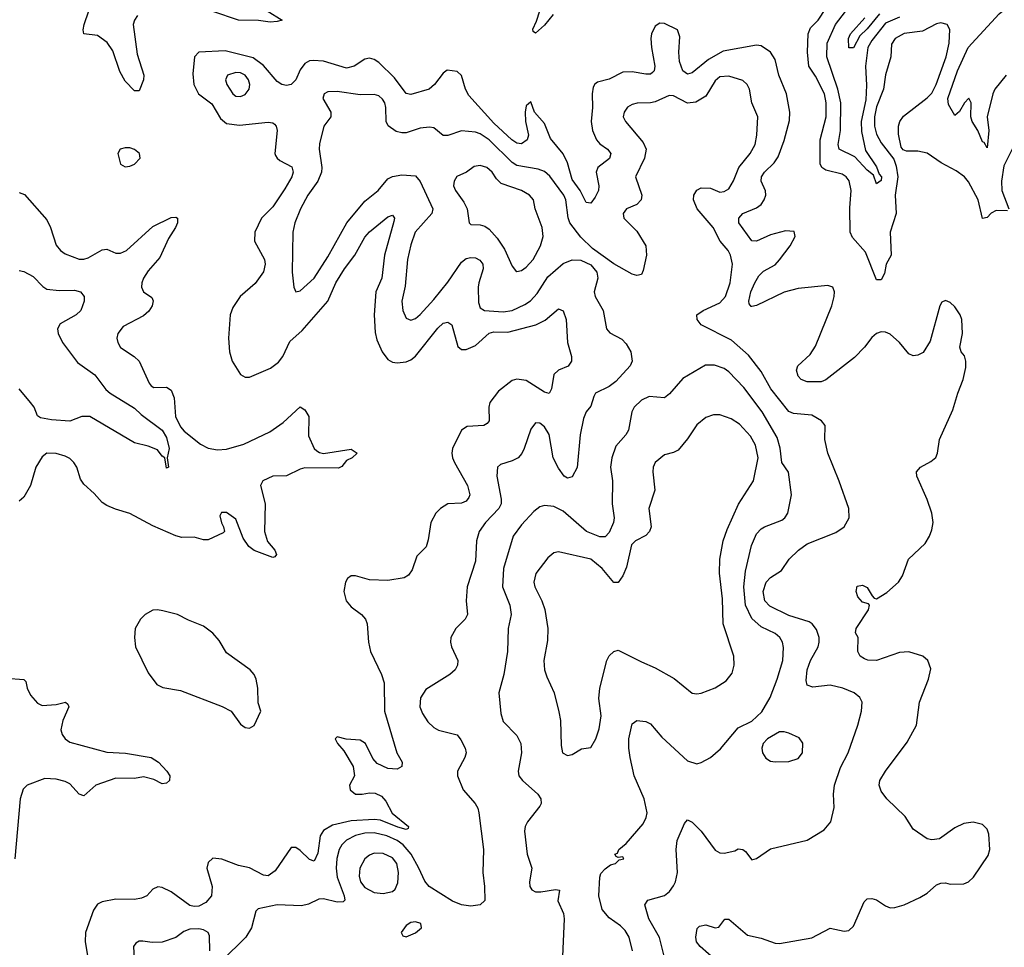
# Model space of a CAD drawing. Header units: inches. Extents: x 1603819 to 1745079, y 385938 to 533966.
# Tile 355 of 561: x 1682812 to 1687085, y 450646 to 454671. Entities that reach past the tile are written whole.
import ezdxf

# ---------------------------------------------------------------- set-up
doc = ezdxf.new("R2010")
doc.units = ezdxf.units.IN
doc.header["$MEASUREMENT"] = 0
doc.layers.add('B6485', color=7, linetype='Continuous')

msp = doc.modelspace()

# ---------------------------------------------------------------- linework, layer by layer
at = {"layer": 'B6485', "color": 5}
for points, elevation in [([(1686630, 454682.5), (1686570, 454656.3), (1686510, 454581.3), (1686493.2, 454550), (1686482.8, 454470), (1686486.7, 454386.7), (1686483.5, 454323.5), (1686463.6, 454230), (1686465.5, 454185.5), (1686483.1, 454103.1), (1686530, 454033.2), (1686541.7, 454001.7), (1686551.6, 453990), (1686550, 453974), (1686530, 453959), (1686517.4, 453997.4), (1686490, 454019), (1686436.1, 454076.1), (1686369, 454110), (1686364.5, 454130), (1686373.9, 454190), (1686375.1, 454310), (1686363, 454370), (1686314.6, 454510), (1686316.7, 454570), (1686352.2, 454650), (1686428.4, 454750)], 360), ([(1687092.4, 454430), (1687043.6, 454370), (1687034.7, 454350), (1687010.4, 454250), (1687017.5, 454190), (1687010, 454116), (1686997.8, 454137.8), (1686990, 454141.1), (1686970.4, 454190.4), (1686945, 454230), (1686939.9, 454250), (1686941.3, 454310), (1686931, 454331), (1686912.4, 454310), (1686890, 454273), (1686870, 454256.2), (1686843.5, 454303.5), (1686840.5, 454330), (1686881.2, 454450), (1686927.8, 454550), (1687063.2, 454696.8), (1687129.9, 454750)], 360), ([(1683324.1, 454690), (1683310.1, 454670), (1683305.2, 454650), (1683322.1, 454522.1), (1683351.5, 454430), (1683349.3, 454410), (1683330, 454363), (1683310, 454363.1), (1683270, 454405), (1683246.5, 454446.5), (1683216.7, 454536.7), (1683192.4, 454572.4), (1683150, 454603.3), (1683090.7, 454610.7), (1683087.7, 454627.7), (1683091.7, 454650), (1683112.6, 454710)], 380), ([(1683886.7, 454710), (1683950.5, 454670), (1683930, 454663), (1683898.8, 454661.2), (1683847.8, 454667.8), (1683762.4, 454670), (1683650, 454707.1)], 380), ([(1685126.7, 454693.3), (1685090, 454647.8), (1685050, 454612.3), (1685040.8, 454620.8), (1685038.7, 454630), (1685055.4, 454664.6), (1685069, 454710)], 380), ([(1687098.7, 453841.3), (1687050, 453843), (1687027.9, 453832.1), (1687010, 453813.6), (1686990, 453809), (1686971.2, 453890), (1686930, 453967.8), (1686912.6, 453990), (1686876, 454016), (1686811.1, 454050), (1686750, 454091.8), (1686710, 454100.3), (1686660.9, 454100.9), (1686646.7, 454106.7), (1686637.8, 454117.8), (1686625.6, 454174.4), (1686626.3, 454210), (1686631.5, 454230), (1686647.1, 454252.9), (1686750, 454331.6), (1686770, 454352.1), (1686789.6, 454390.4), (1686832.5, 454510), (1686845.3, 454570), (1686848.9, 454628.9), (1686836.9, 454650), (1686810, 454657.1), (1686790, 454653.2), (1686730, 454621.5), (1686650, 454610.9), (1686611, 454590), (1686595.2, 454564.8), (1686591.9, 454510), (1686570, 454431.8), (1686560.8, 454370), (1686530, 454293.3), (1686521.1, 454250), (1686522, 454210), (1686530, 454174), (1686550, 454137.7), (1686606.2, 454066.2), (1686616.3, 454036.3), (1686622.7, 453990), (1686611.2, 453910), (1686615.3, 453830), (1686589, 453750), (1686594.7, 453650), (1686572.7, 453610), (1686565.2, 453570), (1686550, 453542.3), (1686530, 453543), (1686483.1, 453663.1), (1686425.8, 453725.8), (1686415.8, 453750), (1686414.4, 453854.4), (1686419.9, 453930), (1686412.3, 453972.3), (1686398.7, 453990), (1686381.3, 454001.3), (1686310, 454017.8), (1686293.8, 454030), (1686285.9, 454045.9), (1686286, 454150), (1686311.5, 454250), (1686311.8, 454310), (1686304, 454350), (1686265.6, 454425.6), (1686236.9, 454470), (1686231, 454530), (1686234.2, 454610), (1686244.2, 454635.8), (1686277.7, 454670), (1686310, 454720.6)], 380), ([(1686543.5, 454696.5), (1686490, 454631.5), (1686458.1, 454601.9), (1686430, 454549.8), (1686409.9, 454549.9), (1686408.5, 454590), (1686417.3, 454610), (1686479.9, 454680.1)], 340), ([(1685873.3, 450553.3), (1685765.1, 450650), (1685749.7, 450670), (1685746.4, 450690), (1685752.3, 450727.7), (1685762.2, 450737.8), (1685790, 450744), (1685830, 450730.3), (1685846.7, 450733.3), (1685872, 450768), (1685890, 450768.4), (1685970, 450699), (1686030, 450685), (1686090, 450663.9), (1686110, 450663.2), (1686250, 450687.8), (1686330, 450728.9), (1686390, 450715.3), (1686410, 450719.5), (1686430, 450738), (1686477, 450843), (1686490, 450855.8), (1686510, 450857.4), (1686530, 450851.7), (1686570, 450825.3), (1686590, 450817.6), (1686610, 450818.7), (1686650, 450830.3), (1686718, 450862), (1686750, 450880.9), (1686790, 450917), (1686810, 450924.9), (1686830, 450926.4), (1686850, 450920.4), (1686910, 450921.3), (1686930, 450930.4), (1686951.6, 450950), (1687015.2, 451044.8), (1687021.5, 451070), (1687017.2, 451137.2), (1687010, 451158), (1686990, 451178.7), (1686950, 451188.4), (1686910, 451183.9), (1686870, 451165.1), (1686803.2, 451116.8), (1686770, 451112.6), (1686750, 451117.4), (1686690, 451159.1), (1686654.1, 451214.1), (1686575.1, 451290), (1686550, 451322.9), (1686542.6, 451350), (1686544.7, 451370), (1686569.7, 451410), (1686664.1, 451535.9), (1686703.5, 451610), (1686717.6, 451710), (1686755.3, 451810), (1686766, 451854), (1686753.3, 451890), (1686730.8, 451910), (1686670, 451927.5), (1686630, 451925.7), (1686530, 451890.9), (1686492.1, 451892.1), (1686478, 451898), (1686459.6, 451910), (1686449.8, 451929.8), (1686451.3, 451990), (1686439.7, 452010), (1686442.2, 452030), (1686495.4, 452110), (1686499.7, 452130), (1686496.3, 452136.3), (1686470, 452143.2), (1686450, 452167.1), (1686442, 452190), (1686447.1, 452212.9), (1686470, 452217.3), (1686490, 452207.8), (1686511.8, 452171.8), (1686520.8, 452160.8), (1686530, 452158.6), (1686574.6, 452185.4), (1686626.3, 452230), (1686642.7, 452257.3), (1686669.7, 452330.3), (1686741.7, 452398.3), (1686760.7, 452430), (1686770, 452458), (1686775.6, 452490), (1686771.1, 452530), (1686750, 452589.4), (1686705.1, 452690), (1686704.2, 452710), (1686720.9, 452730), (1686766.1, 452753.9), (1686788.2, 452771.8), (1686795.1, 452790), (1686804, 452850), (1686862.2, 452977.8), (1686883.5, 453050), (1686907.1, 453110), (1686917.4, 453162.6), (1686917.6, 453190), (1686912.7, 453212.7), (1686898, 453230), (1686891.8, 453250), (1686904.2, 453310), (1686900.3, 453370), (1686893.8, 453390), (1686870, 453425.3), (1686850, 453444.5), (1686830, 453452.6), (1686813.9, 453446.1), (1686805, 453430), (1686763.8, 453276.2), (1686732.9, 453227.2), (1686710, 453215.1), (1686690, 453212.9), (1686670, 453221.5), (1686629.8, 453270), (1686590, 453306.3), (1686570, 453315.7), (1686550, 453316.5), (1686530, 453309.8), (1686510, 453291.9), (1686478.1, 453250), (1686435, 453205), (1686310, 453108.8), (1686290, 453100.4), (1686230, 453099.2), (1686203.6, 453110), (1686190, 453125.1), (1686182.7, 453150), (1686188.6, 453170), (1686242.1, 453217.9), (1686265.7, 453254.3), (1686336.4, 453430), (1686346.8, 453470), (1686347.4, 453490), (1686340.4, 453510), (1686318.6, 453518.6), (1686190, 453505.1), (1686130, 453489.5), (1686010, 453431.6), (1685990, 453426.2), (1685987, 453427), (1685978, 453438), (1685975.8, 453450), (1685985, 453490), (1686001.7, 453530), (1686020.1, 453559.9), (1686040.1, 453579.9), (1686090, 453607.8), (1686110, 453628.8), (1686155.4, 453690), (1686178, 453730), (1686172.5, 453752.5), (1686135.4, 453755.4), (1686070, 453737.9), (1686010, 453710.5), (1685990, 453711.6), (1685932.8, 453790), (1685932.4, 453810), (1685949.8, 453830), (1686010, 453855.3), (1686030, 453868.8), (1686043.4, 453890), (1686049.9, 453910), (1686048.5, 453928.5), (1686029.2, 453970), (1686031.2, 453990), (1686044.1, 454010), (1686086.9, 454050), (1686103.8, 454076.2), (1686130, 454146.7), (1686153.3, 454233.3), (1686154.1, 454270), (1686139.4, 454350), (1686106.9, 454430), (1686090, 454498.7), (1686070, 454529.8), (1686030, 454557.7), (1686010, 454561.5), (1685865.5, 454534.5), (1685801.7, 454498.3), (1685730, 454440.2), (1685710, 454435.5), (1685689.9, 454449.9), (1685675.7, 454490), (1685672.2, 454530), (1685676.3, 454596.3), (1685666.8, 454626.8), (1685610, 454655.4), (1685590, 454655.6), (1685570, 454643.5), (1685553.6, 454610), (1685551.3, 454590), (1685554, 454550), (1685568.6, 454470), (1685565.2, 454450), (1685558.1, 454441.9), (1685550, 454435.5), (1685530, 454434.6), (1685470, 454445.1), (1685430, 454443.5), (1685370, 454413.5), (1685320.1, 454399.9), (1685308, 454392), (1685301.5, 454378.5), (1685296.1, 454350), (1685297.7, 454290), (1685292.3, 454230), (1685297.8, 454190), (1685314.8, 454150), (1685330, 454132.5), (1685363.5, 454110), (1685377.7, 454090), (1685371.5, 454068.5), (1685321.5, 454030), (1685314.5, 454010), (1685325.4, 453950), (1685323.8, 453930), (1685310, 453900.5), (1685290, 453874.7), (1685270, 453877.6), (1685244.4, 453930), (1685210, 453978.2), (1685189.5, 454050), (1685170, 454089.8), (1685115.4, 454155.4), (1685090, 454220.4), (1685046.9, 454270), (1685030, 454315.6), (1685010, 454297.2), (1685006.3, 454270), (1685007.1, 454230), (1685020.2, 454170), (1685014.5, 454150), (1684990, 454132.2), (1684970, 454135.8), (1684947.7, 454150), (1684870, 454222.3), (1684761.8, 454341.8), (1684747.1, 454370), (1684730, 454429.4), (1684710, 454446.6), (1684667.7, 454452.3), (1684650, 454439), (1684612, 454390), (1684589.4, 454370.6), (1684510, 454346.8), (1684490, 454350.9), (1684439.2, 454419.2), (1684370, 454485.9), (1684350, 454499.3), (1684330, 454504.2), (1684310, 454500.2), (1684263.2, 454470), (1684230, 454461.6), (1684130, 454491.2), (1684085.6, 454494.4), (1684070, 454492.3), (1684050, 454480.7), (1684030, 454453.3), (1684010, 454409.8), (1683990, 454390.6), (1683970, 454385.9), (1683950, 454390.4), (1683930, 454402.5), (1683870, 454472), (1683825.2, 454505.2), (1683703.5, 454536.5), (1683589.5, 454530.5), (1683570.1, 454509.9), (1683563.9, 454436.1), (1683567.4, 454390), (1683588.5, 454350), (1683645.8, 454305.8), (1683683, 454243), (1683710, 454220.6), (1683766, 454214), (1683890, 454227.1), (1683910, 454223.9), (1683918.1, 454218.1), (1683925.5, 454210), (1683929.3, 454190), (1683919.6, 454090), (1683922.5, 454082.5), (1683928.9, 454070), (1683940.8, 454060.8), (1683992.8, 454032.8), (1683999.4, 454010), (1683993.1, 453990), (1683963.3, 453936.7), (1683910, 453859.8), (1683861.2, 453810), (1683832.3, 453750), (1683831.4, 453710), (1683875.1, 453630), (1683878, 453610), (1683870, 453576.9), (1683833.6, 453526.4), (1683768.4, 453470), (1683737.3, 453422.7), (1683725, 453390), (1683717.8, 453290), (1683722.5, 453230), (1683734.7, 453190), (1683771, 453131), (1683790, 453119.6), (1683810, 453119.7), (1683900.2, 453159.8), (1683934.7, 453185.3), (1683953.7, 453210), (1683985.2, 453274.8), (1684037.3, 453322.7), (1684148.7, 453450), (1684184.5, 453530), (1684221.2, 453590), (1684266.7, 453650), (1684310, 453728.2), (1684330, 453750.2), (1684410, 453815.2), (1684430, 453823.8), (1684438.3, 453810), (1684435.6, 453795.6), (1684395.7, 453650), (1684383.4, 453550), (1684358.2, 453490), (1684350.1, 453390.1), (1684354.6, 453314.6), (1684362.1, 453282.1), (1684385.5, 453230), (1684410, 453197.4), (1684430, 453185.5), (1684450, 453182), (1684490, 453186.9), (1684510, 453195.8), (1684530, 453211.4), (1684627.4, 453332.6), (1684650, 453353.9), (1684670, 453358.8), (1684686.8, 453346.8), (1684713.9, 453253.9), (1684730, 453240.7), (1684750, 453239.8), (1684790, 453256.8), (1684850, 453311.2), (1684870, 453316.4), (1684930, 453315.7), (1685052.4, 453347.6), (1685092.7, 453367.3), (1685150, 453416.5), (1685170, 453408.4), (1685184.1, 453370), (1685190.1, 453270.1), (1685206.5, 453210), (1685207.4, 453190), (1685192.5, 453167.5), (1685150, 453149.8), (1685130, 453131.6), (1685119.7, 453070), (1685110, 453049.7), (1685090, 453054.6), (1685010, 453105.3), (1684970, 453111.2), (1684950, 453105.7), (1684890, 453059.8), (1684852.8, 453010), (1684847.8, 452990), (1684849.3, 452930.7), (1684840.7, 452919.3), (1684826, 452910), (1684754.7, 452905.3), (1684730, 452889.8), (1684690.3, 452810.3), (1684687.3, 452790), (1684690.2, 452770), (1684699.7, 452750), (1684755.1, 452650), (1684765.4, 452610), (1684761.5, 452598.5), (1684750, 452582.5), (1684730, 452572.7), (1684670, 452569.9), (1684637.7, 452550), (1684618.7, 452530), (1684596.3, 452490), (1684585.5, 452414.5), (1684575.6, 452384.4), (1684536, 452344), (1684515.8, 452284.2), (1684499.7, 452260.3), (1684481, 452250), (1684410, 452237.2), (1684330, 452240.2), (1684270, 452257.7), (1684250, 452258.7), (1684234.3, 452245.7), (1684226.3, 452230), (1684218.5, 452190), (1684229.1, 452150), (1684250, 452123.6), (1684296, 452090), (1684312.6, 452070), (1684320.2, 452050), (1684326.2, 451970), (1684334.7, 451930), (1684383, 451830), (1684393.7, 451793.7), (1684395, 451670), (1684449.1, 451490), (1684472, 451450), (1684470.4, 451430), (1684450, 451419.7), (1684410, 451422), (1684363.4, 451443.4), (1684344.9, 451464.9), (1684312.6, 451530), (1684290, 451544.2), (1684229.6, 451549.6), (1684190, 451559.5), (1684180.5, 451550), (1684190.7, 451530), (1684218.4, 451498.4), (1684258.8, 451430), (1684264.7, 451390), (1684242.8, 451350), (1684246, 451330), (1684270, 451310.5), (1684298, 451310), (1684330, 451317), (1684354.3, 451314.3), (1684382.2, 451302.2), (1684400.7, 451280.7), (1684427.9, 451227.9), (1684498.9, 451170), (1684498, 451162), (1684490, 451157.6), (1684452.9, 451167.1), (1684377.8, 451197.8), (1684350, 451200.6), (1684250, 451194.6), (1684170, 451176.7), (1684130, 451152.9), (1684115.9, 451130), (1684105.5, 451054.5), (1684090, 451020.3), (1684070, 451026.6), (1684030, 451065.5), (1684010, 451078.7), (1683990, 451079.7), (1683921.5, 450978.5), (1683890, 450956.8), (1683870, 450958.9), (1683810, 450990.4), (1683761.2, 451001.2), (1683690, 451027.9), (1683650, 451032.4), (1683630, 451014.5), (1683624.5, 450990), (1683647, 450910), (1683644.9, 450870), (1683620, 450840), (1683590, 450824.3), (1683570, 450822.9), (1683550, 450827.8), (1683470, 450886.1), (1683430, 450905.3), (1683412, 450908), (1683390, 450898.4), (1683363.8, 450870), (1683341.1, 450858.9), (1683310, 450853.2), (1683230, 450854.8), (1683170, 450843.1), (1683150, 450833), (1683132.7, 450807.3), (1683098.2, 450710), (1683095.9, 450670), (1683105.8, 450610)], 420), ([(1685613.2, 450590), (1685588.2, 450688.2), (1685542.9, 450770), (1685525, 450830), (1685538, 450850), (1685610, 450871.5), (1685632.4, 450887.6), (1685650, 450912.7), (1685658.2, 450930), (1685666.3, 450970), (1685661, 451070), (1685664.8, 451110), (1685696.9, 451183.1), (1685710, 451199.3), (1685730, 451188.4), (1685768.8, 451150), (1685830, 451067.1), (1685850, 451056.5), (1685870, 451053.8), (1685915.2, 451064.8), (1685930, 451072.7), (1685950, 451070.8), (1685962, 451062), (1685990, 451026), (1686010, 451031), (1686070, 451072.7), (1686230, 451110.4), (1686303.7, 451156.3), (1686331.8, 451190), (1686346.7, 451253.3), (1686343.1, 451310), (1686348.4, 451350), (1686373.6, 451426.4), (1686407.1, 451490), (1686449.7, 451609.7), (1686465.7, 451670), (1686467.8, 451710), (1686457.6, 451730), (1686433.6, 451750), (1686383.7, 451770), (1686330, 451783.9), (1686254.5, 451774.5), (1686230, 451783.6), (1686224.5, 451804.5), (1686229.9, 451850), (1686244.5, 451890), (1686277.5, 451950), (1686281.7, 451970), (1686281.2, 451990), (1686270, 452025.1), (1686250.8, 452050), (1686238.1, 452058.1), (1686150, 452086.1), (1686066.9, 452126.9), (1686046.2, 452150), (1686038.9, 452190), (1686051.9, 452230), (1686070, 452250.2), (1686118.2, 452281.8), (1686150.8, 452330), (1686192.1, 452370), (1686230, 452396.9), (1686353.3, 452446.7), (1686389.7, 452470.3), (1686411.2, 452510), (1686409.7, 452550), (1686368.6, 452668.6), (1686319.8, 452790), (1686306, 452850), (1686307.6, 452910), (1686291.6, 452930), (1686250, 452954.5), (1686170, 452962.6), (1686150, 452970.7), (1686072.2, 453070), (1686030, 453144.1), (1685974.9, 453214.9), (1685901.2, 453281.2), (1685770, 453347.3), (1685751.6, 453370), (1685750, 453390.5), (1685778, 453410), (1685850, 453442.5), (1685875.2, 453470), (1685895, 453530), (1685906, 453610), (1685896.8, 453650), (1685886.3, 453670), (1685852.3, 453710), (1685821.2, 453770), (1685752.3, 453850), (1685736.8, 453890), (1685737.8, 453910), (1685750, 453931.5), (1685770, 453941.3), (1685810, 453940.3), (1685850, 453923.6), (1685870, 453926.2), (1685890, 453937.4), (1685910, 453971.8), (1685933.3, 454030), (1685982.7, 454090), (1686003.4, 454130), (1686010.6, 454170.6), (1686015, 454250), (1685989.9, 454309.9), (1685978.5, 454370), (1685968.6, 454390), (1685950, 454407.6), (1685890, 454426.6), (1685850, 454424), (1685830, 454406.4), (1685790, 454339.8), (1685746.3, 454313.7), (1685710, 454309), (1685650, 454340.7), (1685630, 454343.1), (1685570, 454314.9), (1685550, 454309.9), (1685491.3, 454308.7), (1685470, 454303.5), (1685450, 454291.3), (1685435.8, 454270), (1685430.4, 454250), (1685440.4, 454230), (1685518.4, 454138.4), (1685530.9, 454110), (1685524.2, 454070), (1685484.5, 453990), (1685511.8, 453910), (1685509.2, 453890), (1685490, 453869.8), (1685445.3, 453850), (1685431.6, 453830), (1685434.3, 453810), (1685490, 453753.7), (1685529, 453690), (1685532.4, 453650), (1685517.7, 453582.3), (1685510, 453566), (1685490, 453560.9), (1685470, 453567.3), (1685390, 453611.9), (1685298.6, 453678.6), (1685247.4, 453727.4), (1685199.9, 453790), (1685191.9, 453811.9), (1685181.8, 453890), (1685172.9, 453910), (1685112.3, 453992.3), (1685090, 454012.4), (1685062.4, 454022.4), (1684970, 454038.2), (1684950, 454051), (1684850, 454149.4), (1684810, 454175.6), (1684790, 454183), (1684730, 454188.6), (1684670, 454169.3), (1684650, 454169.2), (1684610, 454202), (1684590, 454205.6), (1684550, 454200.5), (1684490, 454181), (1684470, 454180.2), (1684446.4, 454186.4), (1684410.8, 454210.8), (1684402.6, 454230), (1684401.6, 454290), (1684396.3, 454310), (1684387, 454327), (1684370, 454341.6), (1684350, 454347.2), (1684290, 454346), (1684190, 454359.4), (1684150, 454358.5), (1684133, 454350), (1684127.6, 454330), (1684163.1, 454270), (1684163.1, 454250), (1684131.4, 454208.6), (1684112.7, 454132.7), (1684111.6, 454110), (1684123.7, 454030), (1684121.4, 454010), (1684105.6, 453970), (1684063.3, 453910), (1684031.4, 453850), (1684006.1, 453790), (1683996.8, 453750), (1683995.2, 453575.2), (1684002, 453510), (1684010, 453490.8), (1684030, 453494.9), (1684090, 453549.2), (1684150, 453641.8), (1684231.5, 453790), (1684310, 453883.8), (1684367.1, 453930), (1684410, 453980.2), (1684430, 453991.6), (1684470, 453998.4), (1684530, 453993.1), (1684549.6, 453969.6), (1684604.8, 453850), (1684601, 453830), (1684528.4, 453750), (1684510, 453694), (1684495.3, 453630), (1684485.7, 453514.3), (1684471, 453450), (1684474.5, 453410), (1684490, 453376.5), (1684510, 453367.1), (1684530, 453374.2), (1684550, 453392.7), (1684610, 453457.6), (1684670, 453532.2), (1684730, 453619.2), (1684750, 453634.5), (1684770, 453639.6), (1684790, 453637.5), (1684808.5, 453628.5), (1684822.7, 453610), (1684824.1, 453590), (1684804, 453530), (1684801.9, 453510), (1684803.7, 453443.7), (1684810, 453420.3), (1684829.5, 453409.5), (1684910, 453404.1), (1684950, 453410.1), (1685005, 453435), (1685028.8, 453451.2), (1685057.5, 453482.5), (1685104, 453556), (1685170, 453613.9), (1685210, 453629.4), (1685247.4, 453627.4), (1685290, 453607.6), (1685316.3, 453576.3), (1685321.7, 453550), (1685305.2, 453490), (1685310.2, 453470), (1685343.5, 453410), (1685358.4, 453330), (1685373, 453313), (1685425.4, 453285.4), (1685444.3, 453264.3), (1685464.4, 453230), (1685470.2, 453190), (1685461.8, 453170), (1685398.9, 453101.1), (1685370, 453079.6), (1685310.3, 453050), (1685303.3, 453036.7), (1685290, 452994.5), (1685270, 452969.6), (1685259.2, 452940.8), (1685245.1, 452870), (1685231.8, 452728.2), (1685210, 452687), (1685190, 452681.3), (1685175.1, 452690), (1685150, 452725.1), (1685127, 452770), (1685110, 452871.5), (1685090, 452904.8), (1685070, 452920.5), (1685050, 452922), (1685030, 452895.1), (1685001.6, 452810), (1684991.4, 452788.6), (1684975.6, 452770), (1684950, 452756.5), (1684898.6, 452741.4), (1684885.7, 452730), (1684882.9, 452690), (1684902, 452590), (1684902, 452570), (1684891, 452550), (1684833.2, 452490), (1684805.6, 452450), (1684795, 452410), (1684790, 452321.2), (1684753.7, 452210), (1684750.2, 452149.8), (1684755.6, 452090), (1684745.5, 452070), (1684704.2, 452030), (1684683.1, 451990), (1684681.3, 451970), (1684685.7, 451950), (1684713.8, 451890), (1684712.6, 451870), (1684701.3, 451850), (1684678.4, 451830), (1684575, 451765), (1684552.1, 451727.9), (1684549, 451689), (1684560.4, 451660.4), (1684584, 451624), (1684610, 451599.7), (1684630, 451588.2), (1684710, 451567.4), (1684726.5, 451546.5), (1684744.7, 451510), (1684749.1, 451490), (1684743.9, 451470), (1684711.7, 451410), (1684711.8, 451390), (1684736.8, 451330), (1684788.9, 451270), (1684800.3, 451250), (1684804.9, 451230), (1684824.9, 451070), (1684821.7, 450970), (1684829, 450910), (1684830, 450849.6), (1684810.4, 450830), (1684770, 450824.7), (1684730, 450830.7), (1684690, 450846.5), (1684589, 450910), (1684570, 450933.3), (1684544.8, 450990), (1684510.7, 451050), (1684475.9, 451090), (1684450, 451109.9), (1684405.5, 451130), (1684350, 451143.2), (1684310, 451141.3), (1684270, 451131.8), (1684229.7, 451110.3), (1684210.1, 451090), (1684198.9, 451070), (1684188.5, 451031.5), (1684185.1, 450990), (1684189.3, 450950.7), (1684220.1, 450870), (1684222.6, 450850), (1684216.2, 450843.8), (1684190, 450842), (1684130, 450855.6), (1684110, 450854.6), (1684066.1, 450833.9), (1684034.7, 450825.3), (1683930.1, 450829.9), (1683846.9, 450813.1), (1683837.3, 450802.7), (1683818.4, 450730), (1683793.2, 450690), (1683690, 450586.6)], 440), ([(1687119.4, 454110), (1687082.7, 454037.3), (1687072.6, 453970), (1687074.8, 453930), (1687105.2, 453850)], 380), ([(1682810, 453922), (1682832.5, 453912.5), (1682930, 453802.4), (1682945.9, 453770), (1682970, 453693.4), (1682989.6, 453669.6), (1683010, 453655.5), (1683070, 453632.6), (1683090, 453632.5), (1683110, 453637.4), (1683170, 453673.1), (1683190, 453675.3), (1683230, 453658.1), (1683250, 453657.6), (1683275.2, 453670), (1683390, 453773.8), (1683470, 453812.9), (1683490, 453814.9), (1683496.3, 453810), (1683496.9, 453790), (1683488.9, 453770), (1683458, 453722), (1683420.4, 453639.6), (1683370, 453581), (1683349.6, 453550), (1683342.2, 453530), (1683340.9, 453510), (1683349.3, 453490), (1683386.1, 453466.1), (1683391, 453451), (1683386.7, 453430), (1683373, 453407), (1683350, 453385.8), (1683260.6, 453339.4), (1683238, 453310), (1683233.4, 453290), (1683238, 453270), (1683250, 453248.5), (1683309.2, 453209.2), (1683330.3, 453190), (1683373.5, 453093.5), (1683382.4, 453082.4), (1683394.6, 453074.6), (1683450, 453076.3), (1683470, 453064.2), (1683482.8, 453030), (1683488, 452950), (1683510, 452904.7), (1683526.4, 452886.4), (1683597.2, 452830), (1683630, 452811.9), (1683670, 452804.5), (1683710, 452807.4), (1683785.1, 452830), (1683897.3, 452882.7), (1683956.2, 452923.8), (1684030, 452991.7), (1684050, 452978.7), (1684067.1, 452950), (1684065.9, 452865.9), (1684090, 452810.7), (1684101, 452801), (1684112.7, 452792.8), (1684130, 452789.1), (1684250, 452807.2), (1684277, 452790), (1684255.5, 452770), (1684230, 452758), (1684210, 452732.2), (1684195, 452725), (1684050, 452726.1), (1684030, 452721.2), (1683970, 452692.6), (1683910, 452689.9), (1683866.8, 452670), (1683856.8, 452650), (1683877.5, 452570), (1683874.3, 452450), (1683887.2, 452407.2), (1683919, 452370), (1683927, 452350), (1683920, 452340), (1683910, 452337.2), (1683830, 452367.5), (1683806, 452386), (1683781.4, 452421.4), (1683750, 452503.5), (1683710, 452532.9), (1683687.3, 452532.7), (1683681.3, 452518.7), (1683687.3, 452487.3), (1683696.5, 452470), (1683700.4, 452450), (1683695.9, 452444.1), (1683630, 452414.5), (1683610, 452413.5), (1683570, 452425.6), (1683515.8, 452424.2), (1683490, 452431.9), (1683390, 452474.4), (1683290, 452529), (1683227.3, 452547.3), (1683190, 452563.9), (1683170, 452576.9), (1683135.9, 452615.9), (1683090, 452656.1), (1683076.8, 452676.8), (1683059.9, 452730), (1683047.8, 452750), (1683030, 452766.6), (1683010, 452777.1), (1682970, 452788.5), (1682930, 452790.8), (1682910, 452775.1), (1682882.7, 452730), (1682858.9, 452650), (1682830, 452599.6), (1682810, 452581.6)], 380), ([(1682810, 453582.4), (1682830, 453578), (1682870, 453557.6), (1682912.9, 453512.9), (1682930, 453502.2), (1682983.9, 453496.1), (1683050, 453498.2), (1683076.3, 453490), (1683092.7, 453470), (1683092.4, 453450), (1683077.1, 453410), (1683058, 453390), (1682988.5, 453351.5), (1682976.5, 453330), (1682979, 453310), (1682997.3, 453270), (1683063.5, 453183.5), (1683138.3, 453130), (1683186.5, 453066.5), (1683205.4, 453050), (1683310, 452985.5), (1683338.7, 452958.7), (1683430, 452890.1), (1683450, 452858.5), (1683460.8, 452810), (1683452.2, 452770), (1683458, 452730), (1683450, 452725.2), (1683442, 452770), (1683430, 452777.2), (1683410, 452804.5), (1683370, 452820.7), (1683310, 452835.1), (1683116, 452950), (1683082, 452950), (1683030, 452929.6), (1682950, 452934.5), (1682903, 452943), (1682890, 452952.7), (1682874.5, 452990), (1682859.3, 453010), (1682809.4, 453069.4)], 360), ([(1685471.6, 450630), (1685457.1, 450690), (1685439.3, 450719.3), (1685419.7, 450739.7), (1685370, 450773.7), (1685339.7, 450810), (1685325.1, 450870), (1685329.6, 450950.4), (1685334.3, 450965.7), (1685352.9, 450987.1), (1685376.2, 451003.8), (1685398, 451010), (1685414, 451026), (1685434, 451030), (1685430, 451038), (1685410, 451035.3), (1685400.2, 451040.2), (1685395.3, 451050), (1685405.8, 451054.2), (1685412.7, 451070), (1685443.3, 451096.7), (1685517.7, 451182.3), (1685531.1, 451208.9), (1685535.8, 451230), (1685521.7, 451290), (1685479.4, 451390), (1685461.6, 451470), (1685455, 451510), (1685455.9, 451550), (1685470, 451616.3), (1685490, 451630.3), (1685530, 451625.7), (1685550, 451615.3), (1685598.5, 451558.5), (1685710, 451455.8), (1685750, 451441.7), (1685770, 451447.8), (1685810.5, 451469.5), (1685853, 451507), (1685930, 451598.9), (1685990, 451627.8), (1686032.3, 451667.7), (1686069.2, 451730), (1686099.5, 451810), (1686123.4, 451890), (1686127.3, 451947.3), (1686123.1, 451970), (1686110.9, 451990), (1686090, 452007.8), (1686030, 452037.3), (1685990, 452072.9), (1685962.2, 452130), (1685955.1, 452210), (1685961.8, 452278.2), (1685987.7, 452390), (1686010, 452440.3), (1686030, 452461.7), (1686044.5, 452470), (1686120, 452500), (1686132.9, 452510), (1686145.8, 452530), (1686162.2, 452610), (1686148.3, 452708.3), (1686118.9, 452750), (1686111.8, 452811.8), (1686098.8, 452858.8), (1686033.9, 452970), (1685955.3, 453075.3), (1685890, 453142.6), (1685870, 453157.3), (1685827.1, 453172.9), (1685788.4, 453171.6), (1685690, 453114), (1685631.7, 453048.3), (1685610, 453031), (1685544, 453036), (1685510, 453019.8), (1685479.1, 452990), (1685469.3, 452970), (1685454.5, 452890), (1685442.8, 452870), (1685398.9, 452821.1), (1685381.4, 452770), (1685376, 452730), (1685384.3, 452670), (1685383.5, 452570), (1685391.9, 452510), (1685388.7, 452490), (1685370, 452446.6), (1685353.3, 452426.7), (1685330, 452427), (1685272.2, 452450), (1685170, 452538.1), (1685130, 452559), (1685090, 452563.5), (1685070, 452556.8), (1685043.3, 452536.7), (1684990, 452479.3), (1684953.2, 452430), (1684912.1, 452290), (1684907.5, 452210), (1684939.2, 452130), (1684945.4, 452090), (1684932.2, 452030), (1684928.5, 451930), (1684913.7, 451830), (1684891.3, 451750), (1684900.6, 451660.6), (1684910, 451625.5), (1684970, 451565.3), (1684987.3, 451530), (1684990.2, 451490), (1684974.9, 451410), (1684978.7, 451390), (1684993.7, 451370), (1685060.3, 451310), (1685074.3, 451290), (1685075.6, 451270), (1685070, 451258), (1685015.2, 451190), (1685005.5, 451170), (1685002.4, 451150), (1685013.8, 451050), (1685035, 450990), (1685024.4, 450930), (1685025.3, 450910), (1685034.8, 450894.8), (1685050, 450887.2), (1685073.5, 450886.5), (1685136.7, 450896.7), (1685154.4, 450894.4), (1685148, 450848), (1685172.1, 450792.1), (1685175.5, 450770), (1685166.2, 450573.8)], 460), ([(1682753.8, 451813.8), (1682830, 451808.8), (1682839, 451799), (1682844, 451770), (1682859.5, 451739.5), (1682890, 451705), (1682910, 451694.6), (1682970, 451700.3), (1683010.4, 451710), (1683021.4, 451701.4), (1683026, 451690), (1682999.6, 451630), (1682991.4, 451590), (1682997, 451570), (1683010, 451550.2), (1683030, 451536.6), (1683190, 451492.2), (1683271.1, 451488.9), (1683383.1, 451470), (1683415.2, 451450), (1683450.3, 451410), (1683464.4, 451390), (1683461.6, 451370), (1683450, 451358.4), (1683430, 451355.1), (1683394.5, 451374.5), (1683350, 451386.3), (1683310, 451379), (1683230, 451379.9), (1683143.2, 451350), (1683090, 451302.6), (1683070, 451309.9), (1683030, 451355.4), (1683010, 451365.9), (1682970, 451376.3), (1682921.9, 451378.1), (1682844.9, 451350), (1682827.3, 451332.7), (1682813.8, 451290), (1682790.9, 451030)], 380), ([(1683637.6, 450630), (1683636.4, 450696.4), (1683629.8, 450710), (1683610, 450721.1), (1683590, 450725.6), (1683550, 450725), (1683525.1, 450714.9), (1683490, 450689.2), (1683430, 450668.7), (1683387.5, 450667.5), (1683346.8, 450673.2), (1683330, 450672.4), (1683316, 450664), (1683305.7, 450650), (1683311, 450570)], 440)]:
    msp.add_lwpolyline(points, dxfattribs=dict(at, elevation=elevation))
for points, elevation in [([(1683750, 454442.4), (1683713.7, 454430), (1683704.7, 454410), (1683711, 454390), (1683737.8, 454350), (1683750, 454339.8), (1683770, 454337.8), (1683790, 454346.8), (1683808.1, 454370), (1683810.6, 454390), (1683804.7, 454410), (1683790.6, 454430), (1683770, 454440.5)], 440), ([(1683270, 454115.9), (1683248.8, 454110), (1683237.7, 454090), (1683250, 454044), (1683270, 454032.4), (1683290, 454035.3), (1683310, 454044.6), (1683335.4, 454070), (1683332.4, 454090), (1683310, 454108.6), (1683290, 454115.4)], 420), ([(1684810, 454038), (1684785.1, 454034.9), (1684751, 454010), (1684709.2, 453990.8), (1684696.9, 453970), (1684694.7, 453950), (1684702.8, 453930), (1684739.8, 453879.8), (1684753.8, 453850), (1684763, 453790), (1684770, 453783), (1684810, 453781.6), (1684830, 453776), (1684850, 453763), (1684884, 453724), (1684916.2, 453676.2), (1684950, 453602), (1684963.2, 453583.2), (1684970, 453578.4), (1684990, 453583.6), (1685010, 453598), (1685039.8, 453630), (1685072.7, 453690), (1685084.4, 453730), (1685080.2, 453770), (1685049.7, 453850), (1685041.3, 453890), (1685024.2, 453910), (1684989.6, 453930), (1684900.9, 453960.9), (1684881.1, 453981.1), (1684863.1, 454010), (1684839.5, 454030)], 460), ([(1685850, 452957.2), (1685823.7, 452956.3), (1685790, 452945), (1685750, 452912.8), (1685710, 452853.1), (1685670, 452804), (1685650, 452793.3), (1685610, 452782.4), (1685570.2, 452749.8), (1685561.7, 452730), (1685559.6, 452710), (1685568.4, 452630), (1685542.4, 452550), (1685552.6, 452470), (1685545.3, 452450), (1685530, 452432.6), (1685484.4, 452410), (1685467, 452393), (1685445, 452295), (1685430, 452257.6), (1685410, 452229.7), (1685390, 452229.7), (1685340.3, 452290), (1685290, 452329.8), (1685150, 452362.7), (1685130, 452357.7), (1685103.9, 452336.1), (1685052.1, 452267.9), (1685043, 452230), (1685047.7, 452210), (1685078.3, 452150), (1685091.2, 452111.2), (1685103.5, 452030), (1685102.5, 451977.5), (1685087.3, 451890), (1685090.2, 451850), (1685099.3, 451819.3), (1685131.1, 451750), (1685151.6, 451668.4), (1685158.5, 451630), (1685161.3, 451521.3), (1685167.2, 451490), (1685190, 451477.6), (1685210, 451482.6), (1685250, 451506.7), (1685290, 451512.7), (1685312.5, 451550), (1685326.3, 451593.7), (1685334.9, 451650), (1685326, 451726), (1685329.5, 451770.5), (1685359.4, 451890), (1685370, 451910.3), (1685390, 451930.3), (1685410, 451936), (1685510, 451884.2), (1685570, 451858.5), (1685652.4, 451812.4), (1685730, 451748.5), (1685750, 451745.3), (1685770, 451748.8), (1685830, 451771.5), (1685877.3, 451802.7), (1685903.9, 451836.1), (1685913.4, 451870), (1685910.6, 451910), (1685864.9, 452050), (1685862.4, 452157.6), (1685849.2, 452270), (1685851.1, 452330), (1685865, 452410), (1685881.6, 452458.4), (1685931.6, 452568.4), (1685997.1, 452670), (1686016.3, 452770), (1686005.3, 452825.3), (1685983.5, 452863.5), (1685936, 452916), (1685900, 452940)], 480), ([(1683410, 452110.7), (1683390, 452108.4), (1683357.1, 452090), (1683337.1, 452070), (1683314, 452030), (1683310.4, 451990), (1683314.9, 451950), (1683370, 451837.6), (1683406.7, 451786.7), (1683432.7, 451772.7), (1683510, 451761.1), (1683691.5, 451691.5), (1683730.3, 451670), (1683770, 451614), (1683790, 451600.5), (1683810, 451597.1), (1683830, 451608.4), (1683859.3, 451670), (1683847.5, 451707.5), (1683846.2, 451770), (1683839, 451810), (1683829.8, 451830), (1683812.9, 451850), (1683710, 451924.2), (1683677.9, 451977.9), (1683650, 452008.9), (1683610, 452039.1), (1683544.8, 452064.9), (1683497.4, 452090), (1683433.5, 452106.5)], 420), ([(1686130, 451581.7), (1686110, 451581.5), (1686057, 451550), (1686038, 451530), (1686032.2, 451510), (1686035.5, 451490), (1686050, 451466.8), (1686070, 451454), (1686090.4, 451450.4), (1686150, 451452.2), (1686190, 451464.9), (1686209.6, 451490), (1686211.2, 451531.2), (1686194.9, 451554.9), (1686150, 451575.4)], 460), ([(1684350, 451054), (1684330, 451046), (1684310, 451029.8), (1684288.3, 450990), (1684285.4, 450954.6), (1684291.5, 450930), (1684310, 450905), (1684350, 450884.2), (1684390, 450879.7), (1684430, 450888.7), (1684441.4, 450898.6), (1684453.6, 450926.4), (1684456.7, 450970), (1684448.5, 451010), (1684430, 451033.7), (1684390, 451053.5)], 460), ([(1684530, 450757.2), (1684510, 450753.2), (1684490, 450741.2), (1684467.7, 450710), (1684475.3, 450695.3), (1684490, 450690.8), (1684530, 450708.7), (1684556, 450730), (1684552.3, 450750)], 460)]:
    msp.add_lwpolyline(points, close=True, dxfattribs=dict(at, elevation=elevation))

doc.saveas('drawing.dxf')
